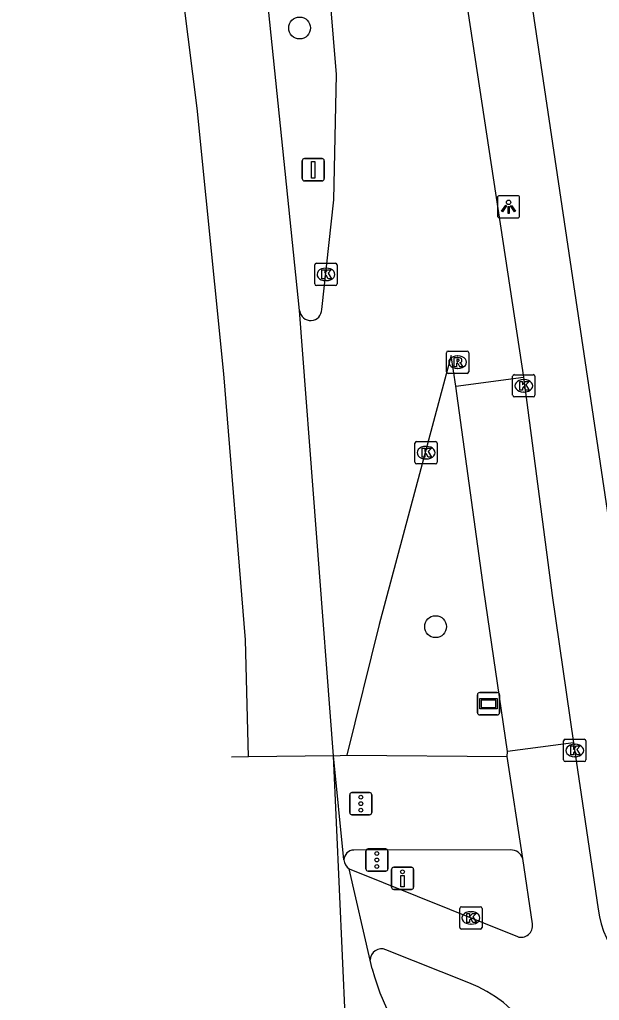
# Model space of a CAD drawing. Extents: x 163010 to 163853, y 382793 to 383982.
# Drawn here: x 163176.08 to 163202.08, y 383285.73 to 383329.72 of the extents above; entities that cross this region are included whole.
import ezdxf

# ---------------------------------------------------------------- set-up
doc = ezdxf.new("R2010")
doc.units = 0
for name, color, linetype in [('IMGEO_Boom', 7, 'Continuous'), ('IMGEO_Drukknoppaal', 7, 'Continuous'), ('IMGEO_Fietspad_gesloten', 7, 'Continuous'), ('IMGEO_Fietspad_open', 7, 'Continuous'), ('IMGEO_Kolk', 7, 'Continuous'), ('IMGEO_Lichtpunt', 7, 'Continuous'), ('IMGEO_Rijbaan_lokaal_open', 7, 'Continuous'), ('IMGEO_Rijbaan_regionaal_gesloten', 7, 'Continuous'), ('IMGEO_Rioolput', 7, 'Continuous'), ('IMGEO_Verkeersbordpaal', 7, 'Continuous'), ('IMGEO_Verkeersregelinstallatiepaal', 7, 'Continuous'), ('IMGEO_Verklikker', 7, 'Continuous'), ('IMGEO_Voetpad_open', 7, 'Continuous')]:
    doc.layers.add(name, color=color, linetype=linetype)

msp = doc.modelspace()

# ---------------------------------------------------------------- linework, layer by layer
at = {"layer": 'IMGEO_Boom'}
for centre in [(163188.634, 383329.343), (163194.734, 383302.489)]:
    msp.add_circle(centre, 0.489, dxfattribs=at)
at = {"layer": 'IMGEO_Drukknoppaal'}
for p, q in [((163192.757, 383290.799), (163192.757, 383291.599)), ((163192.757, 383291.599), (163192.757, 383290.799)), ((163192.857, 383291.699), (163193.647, 383291.699)), ((163193.647, 383291.699), (163192.857, 383291.699)), ((163193.747, 383291.599), (163193.747, 383290.799)), ((163193.747, 383290.799), (163193.747, 383291.599)), ((163193.647, 383290.699), (163192.857, 383290.699)), ((163192.857, 383290.699), (163193.647, 383290.699))]:
    msp.add_line(p, q, dxfattribs=at)
msp.add_lwpolyline([(163193.327, 383291.324), (163193.327, 383290.824), (163193.177, 383290.824), (163193.177, 383291.324), (163193.327, 383291.324)], dxfattribs=at)
msp.add_circle((163193.252, 383291.489), 0.085, dxfattribs=at)
for centre, start, end in [((163192.857, 383291.599), 90, 180), ((163192.857, 383291.599), 90, 180), ((163193.647, 383291.599), 0, 90), ((163193.647, 383291.599), 360, 90), ((163192.857, 383290.799), 180, 270), ((163192.857, 383290.799), 180, 270), ((163193.647, 383290.799), 270, 0), ((163193.647, 383290.799), 270, 0)]:
    msp.add_arc(centre, 0.1, start, end, dxfattribs=at)
at = {"layer": 'IMGEO_Fietspad_gesloten'}
for points in [[(163200.928, 383297.28), (163197.963, 383296.894)], [(163200.928, 383297.28), (163202.024, 383289.81)], [(163197.948, 383296.66), (163197.963, 383296.894)], [(163198.641, 383292.097), (163197.948, 383296.66)], [(163199.075, 383289.153), (163198.641, 383292.097)], [(163190.86, 383291.621), (163198.403, 383288.585)], [(163196.221, 383286.512), (163192.508, 383287.999)]]:
    msp.add_lwpolyline(points, dxfattribs=at)
for centre, radius, start, end in [((163206.99, 383290.561), 5.022, 188.5961, 249.0984), ((163198.569, 383289.071), 0.513, 251.1799, 9.2316), ((163192.307, 383287.54), 0.501, 66.3413, 181.8263), ((163194.132, 383281.049), 5.849, 359.4541, 69.0778)]:
    msp.add_arc(centre, radius, start, end, dxfattribs=at)
at = {"layer": 'IMGEO_Fietspad_open'}
for points in [[(163198.684, 383313.676), (163199.961, 383303.882), (163200.928, 383297.28)], [(163197.963, 383296.894), (163196.905, 383304.142), (163195.636, 383313.276)]]:
    msp.add_lwpolyline(points, dxfattribs=at)
at = {"layer": 'IMGEO_Kolk'}
for p, q in [((163189.317, 383317.865), (163189.317, 383318.717)), ((163189.392, 383318.791), (163190.244, 383318.791)), ((163189.805, 383318.571), (163189.83, 383318.571)), ((163190.318, 383318.717), (163190.318, 383317.865)), ((163189.828, 383318.011), (163189.803, 383318.011)), ((163190.244, 383317.791), (163189.392, 383317.791)), ((163198.192, 383312.866), (163198.192, 383313.718)), ((163198.267, 383313.792), (163199.119, 383313.792)), ((163198.68, 383313.572), (163198.705, 383313.572)), ((163199.193, 383313.718), (163199.193, 383312.866)), ((163199.119, 383312.792), (163198.267, 383312.792)), ((163198.703, 383313.012), (163198.678, 383313.012)), ((163193.807, 383309.867), (163193.807, 383310.719)), ((163193.882, 383310.793), (163194.734, 383310.793)), ((163194.295, 383310.573), (163194.32, 383310.573)), ((163194.808, 383310.719), (163194.808, 383309.867)), ((163194.318, 383310.013), (163194.293, 383310.013)), ((163194.734, 383309.793), (163193.882, 383309.793)), ((163200.478, 383296.51), (163200.478, 383297.362)), ((163200.553, 383297.436), (163201.405, 383297.436)), ((163201.479, 383297.362), (163201.479, 383296.51)), ((163200.966, 383297.216), (163200.991, 383297.216)), ((163201.405, 383296.436), (163200.553, 383296.436)), ((163200.989, 383296.656), (163200.964, 383296.656)), ((163195.819, 383288.997), (163195.819, 383289.849)), ((163195.894, 383289.923), (163196.746, 383289.923)), ((163196.82, 383289.849), (163196.82, 383288.997)), ((163196.307, 383289.703), (163196.332, 383289.703)), ((163196.746, 383288.923), (163195.894, 383288.923)), ((163196.33, 383289.143), (163196.305, 383289.143))]:
    msp.add_line(p, q, dxfattribs=at)
for points in [[(163189.317, 383317.865), (163189.317, 383318.717)], [(163189.392, 383318.791), (163190.244, 383318.791)], [(163189.638, 383318.491), (163189.761, 383318.491), (163189.761, 383318.34), (163189.891, 383318.491), (163190.055, 383318.491), (163189.909, 383318.34), (163190.062, 383318.091), (163189.91, 383318.091), (163189.825, 383318.255), (163189.761, 383318.188), (163189.761, 383318.091), (163189.638, 383318.091), (163189.638, 383318.491)], [(163190.318, 383318.717), (163190.318, 383317.865)], [(163190.244, 383317.791), (163189.392, 383317.791)], [(163198.192, 383312.866), (163198.192, 383313.718)], [(163198.267, 383313.792), (163199.119, 383313.792)], [(163199.193, 383313.718), (163199.193, 383312.866)], [(163198.513, 383313.492), (163198.636, 383313.492), (163198.636, 383313.341), (163198.766, 383313.492), (163198.93, 383313.492), (163198.784, 383313.341), (163198.937, 383313.092), (163198.785, 383313.092), (163198.7, 383313.256), (163198.636, 383313.189), (163198.636, 383313.092), (163198.513, 383313.092), (163198.513, 383313.492)], [(163199.119, 383312.792), (163198.267, 383312.792)], [(163193.807, 383309.867), (163193.807, 383310.719)], [(163193.882, 383310.793), (163194.734, 383310.793)], [(163194.128, 383310.493), (163194.251, 383310.493), (163194.251, 383310.342), (163194.381, 383310.493), (163194.545, 383310.493), (163194.399, 383310.342), (163194.552, 383310.093), (163194.4, 383310.093), (163194.315, 383310.257), (163194.251, 383310.19), (163194.251, 383310.093), (163194.128, 383310.093), (163194.128, 383310.493)], [(163194.808, 383310.719), (163194.808, 383309.867)], [(163194.734, 383309.793), (163193.882, 383309.793)], [(163200.478, 383296.51), (163200.478, 383297.362)], [(163200.553, 383297.436), (163201.405, 383297.436)], [(163201.479, 383297.362), (163201.479, 383296.51)], [(163200.799, 383297.136), (163200.922, 383297.136), (163200.922, 383296.985), (163201.052, 383297.136), (163201.216, 383297.136), (163201.07, 383296.985), (163201.223, 383296.736), (163201.071, 383296.736), (163200.986, 383296.9), (163200.922, 383296.833), (163200.922, 383296.736), (163200.799, 383296.736), (163200.799, 383297.136)], [(163201.405, 383296.436), (163200.553, 383296.436)], [(163195.819, 383288.997), (163195.819, 383289.849)], [(163195.894, 383289.923), (163196.746, 383289.923)], [(163196.82, 383289.849), (163196.82, 383288.997)], [(163196.14, 383289.623), (163196.263, 383289.623), (163196.263, 383289.472), (163196.393, 383289.623), (163196.557, 383289.623), (163196.411, 383289.472), (163196.564, 383289.223), (163196.412, 383289.223), (163196.327, 383289.387), (163196.263, 383289.32), (163196.263, 383289.223), (163196.14, 383289.223), (163196.14, 383289.623)], [(163196.746, 383288.923), (163195.894, 383288.923)]]:
    msp.add_lwpolyline(points, dxfattribs=at)
for centre, start, end in [((163189.394, 383318.715), 91.552, 178.448), ((163189.394, 383318.715), 91.552, 178.448), ((163190.242, 383318.715), 1.552, 88.448), ((163190.242, 383318.715), 1.552, 88.448), ((163189.394, 383317.867), 181.552, 268.448), ((163189.394, 383317.867), 181.552, 268.448), ((163190.242, 383317.867), 271.552, 358.448), ((163190.242, 383317.867), 271.552, 358.448), ((163198.269, 383313.716), 91.552, 178.448), ((163198.269, 383313.716), 91.552, 178.448), ((163199.117, 383313.716), 1.552, 88.448), ((163199.117, 383313.716), 1.552, 88.448), ((163198.269, 383312.868), 181.552, 268.448), ((163198.269, 383312.868), 181.552, 268.448), ((163199.117, 383312.868), 271.552, 358.448), ((163199.117, 383312.868), 271.552, 358.448), ((163193.884, 383310.717), 91.552, 178.448), ((163193.884, 383310.717), 91.552, 178.448), ((163194.732, 383310.717), 1.552, 88.448), ((163194.732, 383310.717), 1.552, 88.448), ((163193.884, 383309.869), 181.552, 268.448), ((163193.884, 383309.869), 181.552, 268.448), ((163194.732, 383309.869), 271.552, 358.448), ((163194.732, 383309.869), 271.552, 358.448), ((163200.555, 383297.36), 91.552, 178.448), ((163200.555, 383297.36), 91.552, 178.448), ((163201.403, 383297.36), 1.552, 88.448), ((163201.403, 383297.36), 1.552, 88.448), ((163200.555, 383296.512), 181.552, 268.448), ((163200.555, 383296.512), 181.552, 268.448), ((163201.403, 383296.512), 271.552, 358.448), ((163201.403, 383296.512), 271.552, 358.448), ((163195.896, 383289.847), 91.552, 178.448), ((163195.896, 383289.847), 91.552, 178.448), ((163196.744, 383289.847), 1.552, 88.448), ((163196.744, 383289.847), 1.552, 88.448), ((163195.896, 383288.999), 181.552, 268.448), ((163195.896, 383288.999), 181.552, 268.448), ((163196.744, 383288.999), 271.552, 358.448), ((163196.744, 383288.999), 271.552, 358.448)]:
    msp.add_arc(centre, 0.0765, start, end, dxfattribs=at)
for centre, major_axis, ratio, start_param, end_param in [((163189.804, 383318.291), (-0.387, 0.002), 0.722429, 4.712389, 7.853982), ((163189.829, 383318.291), (-0.39, 0.002), 0.717154, 1.570796, 4.712389), ((163198.679, 383313.292), (-0.387, 0.002), 0.722429, 4.712389, 7.853982), ((163198.704, 383313.292), (-0.39, 0.002), 0.717154, 1.570796, 4.712389), ((163194.294, 383310.293), (-0.387, 0.002), 0.722429, 4.712389, 7.853982), ((163194.319, 383310.293), (-0.39, 0.002), 0.717154, 1.570796, 4.712389), ((163200.965, 383296.936), (-0.387, 0.002), 0.722429, 4.712389, 7.853982), ((163200.99, 383296.936), (-0.39, 0.002), 0.717154, 1.570796, 4.712389), ((163196.306, 383289.423), (-0.387, 0.002), 0.722429, 4.712389, 7.853982), ((163196.331, 383289.423), (-0.39, 0.002), 0.717154, 1.570796, 4.712389)]:
    msp.add_ellipse(centre, major_axis=major_axis, ratio=ratio, start_param=start_param, end_param=end_param, dxfattribs=at)
at = {"layer": 'IMGEO_Lichtpunt'}
for p, q in [((163197.509, 383321.725), (163197.509, 383320.918)), ((163197.509, 383321.725), (163197.509, 383320.918)), ((163198.411, 383321.82), (163197.603, 383321.82)), ((163198.411, 383321.82), (163197.603, 383321.82)), ((163198.505, 383320.918), (163198.505, 383321.725)), ((163198.505, 383320.918), (163198.505, 383321.725)), ((163197.603, 383320.824), (163198.411, 383320.824)), ((163197.603, 383320.824), (163198.411, 383320.824))]:
    msp.add_line(p, q, dxfattribs=at)
for points in [[(163197.883, 383321.389), (163197.922, 383321.361), (163197.734, 383321.099), (163197.696, 383321.126), (163197.883, 383321.389)], [(163197.985, 383321.341), (163198.032, 383321.341), (163198.032, 383321.019), (163197.985, 383321.019), (163197.985, 383321.341)], [(163198.095, 383321.361), (163198.133, 383321.388), (163198.32, 383321.126), (163198.281, 383321.098), (163198.095, 383321.361)]]:
    msp.add_lwpolyline(points, dxfattribs=at)
msp.add_circle((163198.008, 383321.523), 0.0994, dxfattribs=at)
for centre, start, end in [((163197.603, 383321.725), 90, 180), ((163197.603, 383321.725), 90, 180), ((163198.411, 383321.725), 0, 90), ((163198.411, 383321.725), 0, 90), ((163197.603, 383320.918), 180, 270), ((163197.603, 383320.918), 180, 270), ((163198.411, 383320.918), 270, 0), ((163198.411, 383320.918), 270, 360)]:
    msp.add_arc(centre, 0.0946, start, end, dxfattribs=at)
at = {"layer": 'IMGEO_Rijbaan_lokaal_open'}
for points in [[(163194.875, 383399.875), (163194.254, 383399.939), (163193.63, 383400.057), (163192.997, 383400.118), (163192.362, 383400.123), (163191.729, 383400.071), (163191.103, 383399.963), (163190.489, 383399.799), (163189.892, 383399.581), (163189.318, 383399.311), (163188.914, 383399.081), (163188.514, 383398.745), (163188.146, 383398.374), (163187.813, 383397.972), (163187.516, 383397.541), (163187.26, 383397.086), (163187.045, 383396.61), (163186.873, 383396.116), (163186.746, 383395.609), (163186.665, 383395.093), (163186.64, 383394.795), (163186.629, 383392.895), (163198.684, 383313.676)], [(163189.626, 383316.72), (163190.174, 383321.636), (163190.297, 383327.264), (163189.904, 383331.976), (163180.551, 383393.43), (163180.139, 383396.019)], [(163195.636, 383313.276), (163195.431, 383314.654), (163192.203, 383302.587), (163190.76, 383296.728)], [(163195.636, 383313.276), (163198.684, 383313.676)], [(163190.152, 383296.691), (163190.76, 383296.728)]]:
    msp.add_lwpolyline(points, dxfattribs=at)
msp.add_arc((163189.13, 383316.72), 0.496, 186.2092, 0.035, dxfattribs=at)
at = {"layer": 'IMGEO_Rijbaan_regionaal_gesloten'}
for points in [[(163186.341, 383296.644), (163186.215, 383301.895), (163185.236, 383313.83), (163184.039, 383325.745), (163182.032, 383341.64), (163179.185, 383361.372), (163176.149, 383381.221), (163173.105, 383401.129), (163170.496, 383416.864), (163167.702, 383432.568), (163165.593, 383444.417), (163163.278, 383456.29), (163160.943, 383468.26), (163153.991, 383500.14), (163134.503, 383591.15)], [(163188.636, 383316.666), (163186.886, 383333.684), (163184.717, 383348.4), (163178.343, 383391.65), (163177.182, 383399.153), (163177.037, 383400.66)], [(163190.152, 383296.691), (163188.636, 383316.666)], [(163186.341, 383296.644), (163185.581, 383296.635)], [(163190.152, 383296.691), (163186.341, 383296.644)], [(163191.278, 383244.281), (163191.118, 383254.099), (163190.697, 383284.727), (163190.152, 383296.691)], [(163190.625, 383292.032), (163190.152, 383296.691)], [(163191.806, 383287.524), (163190.86, 383291.621)], [(163191.892, 383287.14), (163191.806, 383287.524)]]:
    msp.add_lwpolyline(points, dxfattribs=at)
for centre, radius, start, end in [((163191.182, 383292.078), 0.558, 184.6799, 234.8399), ((163203.056, 383290.174), 11.569, 195.2028, 224.8346)]:
    msp.add_arc(centre, radius, start, end, dxfattribs=at)
at = {"layer": 'IMGEO_Rioolput'}
for p, q in [((163195.297, 383314.852), (163196.149, 383314.852)), ((163195.222, 383313.926), (163195.222, 383314.778)), ((163195.71, 383314.632), (163195.735, 383314.632)), ((163196.223, 383314.778), (163196.223, 383313.926)), ((163195.733, 383314.072), (163195.708, 383314.072)), ((163196.149, 383313.852), (163195.297, 383313.852))]:
    msp.add_line(p, q, dxfattribs=at)
for points in [[(163195.297, 383314.852), (163196.149, 383314.852)], [(163195.222, 383313.926), (163195.222, 383314.778)], [(163195.811, 383314.55), (163195.559, 383314.552), (163195.559, 383314.152)], [(163195.737, 383314.471), (163195.683, 383314.471), (163195.683, 383314.39)], [(163196.223, 383314.778), (163196.223, 383313.926)], [(163195.559, 383314.152), (163195.683, 383314.152), (163195.683, 383314.314), (163195.694, 383314.314)], [(163195.683, 383314.39), (163195.735, 383314.39)], [(163195.741, 383314.285), (163195.812, 383314.152), (163195.952, 383314.152), (163195.887, 383314.278)], [(163196.149, 383313.852), (163195.297, 383313.852)]]:
    msp.add_lwpolyline(points, dxfattribs=at)
for centre, radius, start, end in [((163195.299, 383314.776), 0.0765, 91.552, 178.448), ((163195.299, 383314.776), 0.0765, 91.552, 178.448), ((163196.147, 383314.776), 0.0765, 1.552, 88.448), ((163196.147, 383314.776), 0.0765, 1.552, 88.448), ((163195.743, 383314.375), 0.0964, 77.0061, 93.1865), ((163195.757, 383314.432), 0.0378, 276.6634, 79.6772), ((163195.81, 383314.44), 0.109, 350.3612, 89.416), ((163195.808, 383314.44), 0.112, 277.5842, 350.9817), ((163195.693, 383314.261), 0.0533, 26.0293, 88.6989), ((163195.719, 383314.579), 0.19, 274.7715, 282.9687), ((163195.792, 383314.225), 0.108, 29.5134, 73.7905), ((163195.299, 383313.928), 0.0765, 181.552, 268.448), ((163195.299, 383313.928), 0.0765, 181.552, 268.448), ((163196.147, 383313.928), 0.0765, 271.552, 358.448), ((163196.147, 383313.928), 0.0765, 271.552, 358.448)]:
    msp.add_arc(centre, radius, start, end, dxfattribs=at)
for centre, major_axis, ratio, start_param, end_param in [((163195.709, 383314.352), (-0.387, 0.002), 0.722429, 4.712389, 7.853982), ((163195.734, 383314.352), (-0.39, 0.002), 0.717154, 1.570796, 4.712389)]:
    msp.add_ellipse(centre, major_axis=major_axis, ratio=ratio, start_param=start_param, end_param=end_param, dxfattribs=at)
at = {"layer": 'IMGEO_Verkeersbordpaal'}
for p, q in [((163188.753, 383322.586), (163188.753, 383323.386)), ((163188.753, 383323.386), (163188.753, 383322.586)), ((163188.853, 383323.486), (163189.643, 383323.486)), ((163189.643, 383323.486), (163188.853, 383323.486)), ((163189.743, 383323.386), (163189.743, 383322.586)), ((163189.743, 383322.586), (163189.743, 383323.386)), ((163189.643, 383322.486), (163188.853, 383322.486)), ((163188.853, 383322.486), (163189.643, 383322.486))]:
    msp.add_line(p, q, dxfattribs=at)
msp.add_lwpolyline([(163189.173, 383323.361), (163189.323, 383323.361), (163189.323, 383322.611), (163189.173, 383322.611), (163189.173, 383323.361)], dxfattribs=at)
for centre, start, end in [((163188.853, 383323.386), 90, 180), ((163188.853, 383323.386), 90, 180), ((163189.643, 383323.386), 0, 90), ((163189.643, 383323.386), 360, 90), ((163188.853, 383322.586), 180, 270), ((163188.853, 383322.586), 180, 270), ((163189.643, 383322.586), 270, 0), ((163189.643, 383322.586), 270, 0)]:
    msp.add_arc(centre, 0.1, start, end, dxfattribs=at)
at = {"layer": 'IMGEO_Verkeersregelinstallatiepaal'}
for p, q in [((163190.984, 383295.049), (163191.774, 383295.049)), ((163191.774, 383295.049), (163190.984, 383295.049)), ((163190.884, 383294.149), (163190.884, 383294.949)), ((163190.884, 383294.949), (163190.884, 383294.149)), ((163191.874, 383294.949), (163191.874, 383294.149)), ((163191.874, 383294.149), (163191.874, 383294.949)), ((163191.774, 383294.049), (163190.984, 383294.049)), ((163190.984, 383294.049), (163191.774, 383294.049)), ((163191.606, 383291.623), (163191.606, 383292.423)), ((163191.606, 383292.423), (163191.606, 383291.623)), ((163191.706, 383292.523), (163192.496, 383292.523)), ((163192.496, 383292.523), (163191.706, 383292.523)), ((163192.596, 383292.423), (163192.596, 383291.623)), ((163192.596, 383291.623), (163192.596, 383292.423)), ((163192.496, 383291.523), (163191.706, 383291.523)), ((163191.706, 383291.523), (163192.496, 383291.523))]:
    msp.add_line(p, q, dxfattribs=at)
for centre in [(163191.379, 383294.839), (163191.379, 383294.549), (163191.379, 383294.259), (163192.101, 383292.313), (163192.101, 383292.023), (163192.101, 383291.733)]:
    msp.add_circle(centre, 0.085, dxfattribs=at)
for centre, start, end in [((163190.984, 383294.949), 90, 180), ((163190.984, 383294.949), 90, 180), ((163191.774, 383294.949), 0, 90), ((163191.774, 383294.949), 360, 90), ((163190.984, 383294.149), 180, 270), ((163190.984, 383294.149), 180, 270), ((163191.774, 383294.149), 270, 0), ((163191.774, 383294.149), 270, 0), ((163191.706, 383292.423), 90, 180), ((163191.706, 383292.423), 90, 180), ((163192.496, 383292.423), 0, 90), ((163192.496, 383292.423), 360, 90), ((163191.706, 383291.623), 180, 270), ((163191.706, 383291.623), 180, 270), ((163192.496, 383291.623), 270, 0), ((163192.496, 383291.623), 270, 0)]:
    msp.add_arc(centre, 0.1, start, end, dxfattribs=at)
at = {"layer": 'IMGEO_Verklikker'}
for p, q in [((163196.714, 383299.531), (163197.504, 383299.531)), ((163197.504, 383299.531), (163196.714, 383299.531)), ((163196.614, 383298.631), (163196.614, 383299.431)), ((163196.614, 383299.431), (163196.614, 383298.631)), ((163197.604, 383299.431), (163197.604, 383298.631)), ((163197.604, 383298.631), (163197.604, 383299.431)), ((163197.504, 383298.531), (163196.714, 383298.531)), ((163196.714, 383298.531), (163197.504, 383298.531))]:
    msp.add_line(p, q, dxfattribs=at)
for points in [[(163196.715, 383299.263), (163197.503, 383299.263), (163197.503, 383298.799), (163196.715, 383298.799), (163196.715, 383299.263)], [(163196.78, 383299.198), (163196.78, 383298.864), (163197.438, 383298.864), (163197.438, 383299.198), (163196.78, 383299.198)]]:
    msp.add_lwpolyline(points, dxfattribs=at)
for centre, start, end in [((163196.714, 383299.431), 90, 180), ((163196.714, 383299.431), 90, 180), ((163197.504, 383299.431), 0, 90), ((163197.504, 383299.431), 360, 90), ((163196.714, 383298.631), 180, 270), ((163196.714, 383298.631), 180, 270), ((163197.504, 383298.631), 270, 0), ((163197.504, 383298.631), 270, 0)]:
    msp.add_arc(centre, 0.1, start, end, dxfattribs=at)
at = {"layer": 'IMGEO_Voetpad_open'}
for points in [[(163204.031, 383296.956), (163203.383, 383301.381), (163190.596, 383387.318)], [(163190.76, 383296.728), (163197.948, 383296.66)], [(163198.102, 383292.472), (163191.063, 383292.468)]]:
    msp.add_lwpolyline(points, dxfattribs=at)
for centre, radius, start, end in [((163191.076, 383292.017), 0.451, 91.6732, 178.0646), ((163198.11, 383291.909), 0.563, 19.5251, 90.8197)]:
    msp.add_arc(centre, radius, start, end, dxfattribs=at)

doc.saveas('drawing.dxf')
